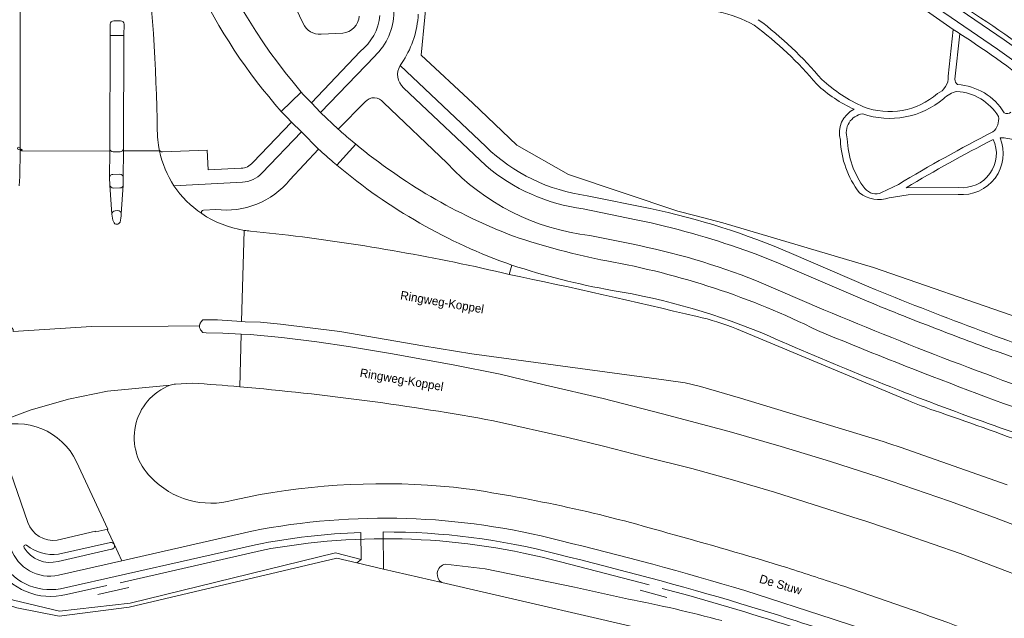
# Model space of a CAD drawing. Header units: metres. Extents: x 151448 to 154749, y 463108 to 465296.
# Tile 390 of 449: x 154194 to 154337, y 464194 to 464281. Entities that reach past the tile are written whole.
import ezdxf
from ezdxf.enums import TextEntityAlignment as Align

# ---------------------------------------------------------------- set-up
doc = ezdxf.new("R2010")
doc.units = ezdxf.units.M
doc.layers.get('0').update_dxf_attribs({"lineweight": 9})
for name, color, linetype, lineweight in [('B-ME-IE-MEUBILAIR_TROTTOIRKOLK-S', 253, 'Continuous', 9), ('B-ME-VH-VERHARDING_ASFALT-G', 253, 'Continuous', 9), ('B-PV-GR-BOS_LOOF-GV', 253, 'Continuous', 9), ('B-PV-IE-TERREINAFSCHEIDING_KUNSTMATIG_HEKWERK-G', 253, 'Continuous', 9), ('B-PV-OG-TERREIN_BEGROEID-GV', 253, 'Continuous', 9), ('B-PV-OG-TERREIN_ERF-GV', 253, 'Continuous', 9), ('B-PV-OG-TERREIN_OEVER-GV', 253, 'Continuous', 9), ('B-PV-OG-TOPOGRAFIE-T18', 2, 'Continuous', 9), ('B-PV-OG-WATER_GREPPEL-GV', 253, 'Continuous', 9), ('B-PV-VH-GESLOTENVERHARDING_ASFALT-GV', 253, 'Continuous', 9), ('B-PV-VH-GESLOTENVERHARDING_BETON-GV', 253, 'Continuous', 9), ('B-PV-VH-ONVERHARD_ZAND-GV', 253, 'Continuous', 9), ('B-PV-VH-OPENVERHARDING_BETONSTRAATSTEEN-GV', 253, 'Continuous', 9), ('B-PV-VH-OPENVERHARDING_TEGEL-GV', 253, 'Continuous', 9)]:
    doc.layers.add(name, color=color, linetype=linetype, lineweight=lineweight)
doc.styles.add('18_100', font='romans', dxfattribs={"width": 0.8, "height": 0.18})
doc.styles.add('18_200', font='romans', dxfattribs={"width": 0.8, "height": 0.36})
doc.styles.add('Drong', font='txt', dxfattribs={"height": 1.8})

# ---------------------------------------------------------------- blocks, each defined once
blk = doc.blocks.new('TROTTOIRKOLK')
at = {"ltscale": 2}
blk.add_ellipse((0, 0), major_axis=(-0.127, 0.127), ratio=1, start_param=3.926991, end_param=10.210176, dxfattribs=at)
at = {"ltscale": 2, "style": '18_100', "width": 0.8}
blk.add_text('TK', height=0.216, dxfattribs=at).set_placement((0.19, -0.37))
at = {"style": '18_200', "width": 0.8}
blk.add_attdef('HOOGTE', (0.21, 0.18), '', height=0.25, dxfattribs=at)

msp = doc.modelspace()

# ---------------------------------------------------------------- linework, layer by layer
at = {"layer": 'B-ME-VH-VERHARDING_ASFALT-G'}
msp.add_lwpolyline([(154193.628, 464274.902), (154193.621, 464267.57), (154193.596, 464261.637), (154193.578, 464257.992), (154193.454, 464256.627)], dxfattribs=at)
at = {"layer": 'B-PV-GR-BOS_LOOF-GV', "flags": 128}
for points in [[(154328.376, 464272.543), (154329.111, 464279.338), (154257.034, 464329.908)], [(154250.008, 464318.964), (154249.943, 464317.758), (154251.703, 464302.931), (154252.92, 464286.716), (154251.838, 464275.613), (154259.359, 464268.616), (154265.715, 464262.536), (154273.22, 464258.279), (154289.096, 464252.939), (154291.605, 464252.296), (154295.64, 464251.263), (154317.528, 464244.747), (154338.754, 464237.369), (154350.596, 464232.64), (154368.538, 464225.007), (154375.534, 464221.732), (154381.758, 464219.319), (154375.836, 464222.41), (154359.75, 464249.122)], [(154330.051, 464278.731), (154329.335, 464272.102)], [(154318.702, 464255.637), (154321.136, 464256.822)], [(154322.267, 464256.335), (154329.869, 464256.377)], [(154329.821, 464255.377), (154322.557, 464255.336), (154319.819, 464254.881)]]:
    msp.add_lwpolyline(points, dxfattribs=at)
at = {"layer": 'B-PV-GR-BOS_LOOF-GV'}
for points in [[(154300.204, 464279.966, 0.1561375), (154289.464, 464282.159)], [(154300.801, 464280.768, -0.0583956), (154310.019, 464272.074)], [(154309.289, 464271.387, 0.0586509), (154300.204, 464279.966)], [(154342.006, 464270.154, 0.0228015), (154330.051, 464278.731)], [(154310.019, 464272.074, 0.0795669), (154316.083, 464268.112)], [(154326.8, 464270.032, 0.3211891), (154328.376, 464272.543)], [(154329.335, 464272.102, 0.2101129), (154329.716, 464271.343)], [(154314.719, 464267.75, -0.084408), (154309.289, 464271.387)], [(154329.716, 464271.343, -0.2439684), (154336.521, 464267.225)], [(154327.684, 464269.285, -0.2661002), (154315.96, 464267.093)], [(154316.083, 464268.112, 0.2795599), (154326.8, 464270.032)], [(154329.651, 464270.345, 0.1355827), (154327.684, 464269.285)], [(154335.667, 464266.704, 0.2441036), (154329.651, 464270.345)], [(154312.726, 464263.278, -0.3673786), (154314.719, 464267.75)], [(154315.96, 464267.093, 0.4696203), (154313.721, 464263.446)], [(154334.858, 464264.464, 0.2718826), (154335.667, 464266.704)], [(154336.521, 464267.225, 0.368374), (154337.482, 464267.347)], [(154315.479, 464255.618, -0.156258), (154312.726, 464263.278)], [(154313.721, 464263.446, 0.1591818), (154316.272, 464256.228)], [(154321.136, 464256.822, -0.017043), (154334.858, 464264.464)], [(154334.927, 464263.374, 0.0157643), (154322.267, 464256.335)], [(154335.928, 464263.576, -0.564098), (154329.821, 464255.377)], [(154329.869, 464256.377, 0.5801199), (154334.927, 464263.374)], [(154338.096, 464263.182, 0.1301347), (154335.928, 464263.576)], [(154316.272, 464256.228, 0.3394449), (154318.702, 464255.637)], [(154319.819, 464254.881, -0.2550697), (154315.479, 464255.618)]]:
    msp.add_lwpolyline(points, format="xyb", dxfattribs=at)
at = {"layer": 'B-PV-IE-TERREINAFSCHEIDING_KUNSTMATIG_HEKWERK-G'}
for points in [[(154228.668, 464203.648, -0.112963), (154272.054, 464201.969)], [(154190.081, 464201.538, 0.338507), (154200.319, 464197.246)], [(154290.706, 464197.087, -0.0212846), (154327.438, 464184.941)]]:
    msp.add_lwpolyline(points, format="xyb", dxfattribs=at)
at = {"layer": 'B-PV-IE-TERREINAFSCHEIDING_KUNSTMATIG_HEKWERK-G', "flags": 128}
for points in [[(154208.116, 464198.94), (154228.668, 464203.648)], [(154272.054, 464201.969), (154284.973, 464198.637)], [(154200.319, 464197.246), (154206.195, 464198.526)], [(154209.409, 464198.244), (154204.886, 464197.231)], [(154283.628, 464197.884), (154287.511, 464196.812)], [(154286.833, 464198.115), (154290.706, 464197.087)]]:
    msp.add_lwpolyline(points, dxfattribs=at)
at = {"layer": 'B-PV-OG-TERREIN_BEGROEID-GV', "flags": 128}
for points in [[(154193.588, 464274.845), (154193.654, 464289.432), (154193.881, 464339.795), (154196.918, 464369.652), (154197.088, 464405.568)], [(154369.364, 464220.671), (154389.011, 464211.556), (154385.672, 464216.013), (154381.758, 464219.319), (154375.534, 464221.732), (154368.538, 464225.007), (154350.596, 464232.64), (154338.754, 464237.369), (154317.528, 464244.747), (154295.64, 464251.263), (154291.605, 464252.296), (154289.096, 464252.939), (154273.22, 464258.279), (154265.715, 464262.536), (154259.359, 464268.616), (154251.838, 464275.613), (154252.92, 464286.716), (154251.703, 464302.931), (154249.943, 464317.758), (154250.008, 464318.964), (154248.002, 464320.627)], [(154234.718, 464280.224), (154233.641, 464282.455), (154229.736, 464289.791)], [(154240.447, 464278.804), (154237.309, 464278.65)], [(154234.427, 464270.255), (154234.725, 464269.911), (154235.306, 464269.321), (154235.904, 464268.699), (154242.98, 464276.163)], [(154249.261, 464274.834), (154248.775, 464274.106), (154261.215, 464262.33)], [(154243.714, 464268.821), (154239.795, 464264.872)], [(154255.612, 464259.899), (154246.352, 464268.739)], [(154227.38, 464260.005), (154233.018, 464265.895), (154232.337, 464266.586), (154231.773, 464267.165), (154231.526, 464267.443)], [(154213.509, 464264.566), (154213.535, 464264.322), (154213.535, 464264.117)], [(154213.715, 464262.53), (154213.792, 464261.917)], [(154236.951, 464261.948), (154232.787, 464257.489)], [(154241.826, 464263.106), (154242.36, 464262.661)], [(154214.294, 464261.557), (154220.75, 464261.814), (154220.922, 464258.937), (154225.688, 464259.179)], [(154275.936, 464255.189), (154285.076, 464253.333)], [(154222.032, 464253.178), (154220.241, 464253.065)], [(154227.046, 464250.039), (154232.598, 464249.441)], [(154282.409, 464248.175), (154276.353, 464249.388)], [(154305.603, 464246.806), (154316.836, 464241.959)], [(154264.623, 464243.755), (154264.985, 464245.108)], [(154310.312, 464238.623), (154300.544, 464242.823)], [(154336.958, 464213.147), (154321.414, 464218.638), (154319.9, 464219.138), (154318.939, 464219.455), (154298.223, 464225.756), (154292.4, 464227.453), (154290.186, 464227.968), (154287.091, 464228.43), (154259.222, 464232.212), (154252.099, 464233.367), (154240.023, 464235.431), (154231.429, 464236.509), (154228.496, 464236.785), (154226.3, 464236.871), (154225.77, 464236.907), (154222.275, 464237.147), (154220.612, 464237.163), (154220.144, 464237.149), (154219.846, 464236.788), (154219.8, 464236.722), (154219.76, 464236.652), (154219.726, 464236.579), (154219.698, 464236.504), (154219.676, 464236.426), (154219.662, 464236.347), (154219.654, 464236.267), (154219.653, 464236.181), (154219.66, 464236.095), (154219.675, 464236.011), (154219.697, 464235.928), (154219.727, 464235.847), (154219.763, 464235.769), (154219.807, 464235.695), (154219.857, 464235.625), (154220.148, 464235.29), (154220.606, 464235.265), (154223.05, 464235.215), (154225.718, 464235.066), (154226.994, 464234.994), (154231.595, 464234.562), (154236.69, 464233.947), (154241.294, 464233.262), (154247.402, 464232.257), (154256.474, 464230.594), (154263.32, 464229.248), (154269.907, 464227.648), (154278.252, 464225.717), (154286.877, 464223.507), (154296.586, 464220.924), (154304.139, 464218.752), (154311.275, 464216.535), (154318.327, 464214.258), (154320.086, 464213.69), (154328.568, 464210.804), (154335.12, 464208.427), (154345.605, 464204.391)], [(154218.636, 464227.948), (154216.153, 464227.8)], [(154402.35, 464168.136), (154399.05, 464170.512), (154394.371, 464173.47), (154390.697, 464175.654), (154381.188, 464181.139), (154376.069, 464183.776), (154370.643, 464186.39), (154358.729, 464191.711), (154351.39, 464194.864), (154344.869, 464197.562), (154330.104, 464203.193), (154322.293, 464205.905), (154316.278, 464207.921), (154315.451, 464208.198), (154303.136, 464212.093), (154297.05, 464213.875), (154291.145, 464215.522), (154284.32, 464217.236), (154278.336, 464218.809), (154273.145, 464220.045), (154262.359, 464222.476)], [(154189.798, 464221.478), (154190.626, 464219.184), (154190.743, 464219.223), (154194.716, 464207.7)], [(154198.976, 464205.125), (154204.544, 464206.425), (154204.577, 464206.329), (154206.363, 464206.742), (154201.784, 464216.516)], [(154224.54, 464210.917), (154228.463, 464211.743)], [(154181.55, 464202.427), (154182.345, 464202.856), (154187.968, 464197.75), (154192.664, 464196.406), (154199.315, 464194.807), (154209.565, 464195.966), (154239.417, 464203.269), (154243.141, 464202.323), (154243.087, 464206.248)], [(154246.341, 464206.316), (154246.389, 464200.926), (154254.828, 464198.977)], [(154227.792, 464204.471), (154199.472, 464198.075)], [(154255.385, 464201.629), (154261.149, 464200.947), (154274.087, 464198.272), (154281.927, 464196.565)]]:
    msp.add_lwpolyline(points, dxfattribs=at)
at = {"layer": 'B-PV-OG-TERREIN_BEGROEID-GV'}
for points in [[(154215.156, 464324.144, 0.1859083), (154234.427, 464270.255)], [(154231.526, 464267.443, -0.1406257), (154212.517, 464307.403)], [(154211.616, 464292.852, -0.0278214), (154213.509, 464264.566)], [(154331.303, 464282.202, -0.0520482), (154357.812, 464261.004)], [(154242.849, 464281.298, -0.3594434), (154240.447, 464278.804)], [(154242.98, 464276.163, 0.2070839), (154245.845, 464281.399)], [(154251.42, 464281.558, -0.12982), (154249.261, 464274.834)], [(154237.309, 464278.65, -0.3230721), (154234.718, 464280.224)], [(154246.352, 464268.739, 0.4844612), (154243.714, 464268.821)], [(154239.795, 464264.872, 0.0087038), (154241.826, 464263.106)], [(154213.535, 464264.117, 0.0390652), (154213.715, 464262.53)], [(154213.792, 464261.917, 0.3639492), (154214.294, 464261.557)], [(154239.129, 464260.019, -0.0089907), (154236.951, 464261.948)], [(154242.36, 464262.661, 0.0815018), (154265.242, 464249.31)], [(154261.215, 464262.33, 0.1617418), (154275.936, 464255.189)], [(154225.688, 464259.179, 0.2256554), (154227.38, 464260.005)], [(154239.611, 464259.61, -0.0032532), (154239.129, 464260.019)], [(154264.985, 464245.108, -0.0902702), (154239.611, 464259.61)], [(154276.353, 464249.388, -0.1778508), (154255.612, 464259.899)], [(154232.787, 464257.489, -0.2546436), (154222.032, 464253.178)], [(154285.076, 464253.333, -0.0494507), (154305.603, 464246.806)], [(154220.241, 464253.065, 0.6456777), (154219.988, 464252.589)], [(154219.988, 464252.589, 0.1109363), (154226.147, 464250.152)], [(154226.147, 464250.152, 0.0146486), (154227.046, 464250.039)], [(154232.598, 464249.441, -0.0273508), (154264.623, 464243.755)], [(154265.242, 464249.31, 0.0326185), (154278.787, 464245.702)], [(154300.544, 464242.823, 0.0444315), (154282.409, 464248.175)], [(154278.787, 464245.702, -0.0713436), (154309.376, 464235.61)], [(154316.836, 464241.959, 0.0164276), (154347.752, 464230.373)], [(154350.141, 464223.456, -0.0177051), (154310.312, 464238.623)], [(154309.376, 464235.61, 0.0156479), (154350.728, 464219.901)], [(154215.402, 464227.638, 0.5453363), (154212.583, 464214.268)], [(154216.153, 464227.8, 0.1222714), (154215.402, 464227.638)], [(154225.501, 464227.415, 0.0042103), (154218.636, 464227.948)], [(154262.359, 464222.476, 0.0235022), (154225.501, 464227.415)], [(154201.784, 464216.516, 0.3864636), (154189.798, 464221.478)], [(154212.583, 464214.268, 0.2755613), (154224.54, 464210.917)], [(154228.463, 464211.743, -0.0739676), (154258.395, 464212.609)], [(154258.395, 464212.609, -0.0348339), (154287.678, 464206.155)], [(154194.716, 464207.7, 0.3509735), (154198.976, 464205.125)], [(154243.087, 464206.248, 0.0394317), (154227.792, 464204.471)], [(154271.66, 464203.08, 0.0655676), (154246.341, 464206.316)], [(154287.678, 464206.155, -0.0082189), (154304.945, 464201.131)], [(154199.472, 464198.075, -0.334663), (154190.729, 464202.399)], [(154298.274, 464195.897, 0.0125834), (154271.66, 464203.08)], [(154254.175, 464200.334, -0.3404928), (154255.385, 464201.629)], [(154304.945, 464201.131, -0.0034897), (154313.212, 464198.42)], [(154254.828, 464198.977, -0.2794296), (154254.175, 464200.334)], [(154313.212, 464198.42, -0.0086509), (154333.299, 464191.294)], [(154281.927, 464196.565, -0.0187954), (154295.479, 464193.431)], [(154311.078, 464191.81, 0.0072705), (154298.274, 464195.897)]]:
    msp.add_lwpolyline(points, format="xyb", dxfattribs=at)
at = {"layer": 'B-PV-OG-TERREIN_BEGROEID-GV', "flags": 128}
msp.add_lwpolyline([(154242.521, 464201.82), (154243.141, 464202.323), (154239.417, 464203.269), (154209.565, 464195.966), (154199.315, 464194.807), (154192.664, 464196.406), (154187.968, 464197.75), (154182.345, 464202.856), (154181.55, 464202.427), (154187.377, 464197.198), (154193.13, 464195.288), (154199.296, 464194.105), (154209.441, 464195.374), (154239.585, 464202.498)], close=True, dxfattribs=at)
at = {"layer": 'B-PV-OG-TERREIN_ERF-GV', "flags": 128}
msp.add_lwpolyline([(154289.16, 464191.048), (154254.828, 464198.977), (154246.389, 464200.926), (154242.521, 464201.82), (154239.585, 464202.498), (154209.441, 464195.374), (154199.296, 464194.105), (154193.13, 464195.288), (154187.377, 464197.198)], dxfattribs=at)
at = {"layer": 'B-PV-OG-TERREIN_OEVER-GV', "flags": 128}
for points in [[(154258.654, 464331.969), (154271.518, 464322.858), (154292.436, 464308.018), (154314.16, 464293.165), (154336.502, 464277.854), (154347.137, 464270.26), (154350.965, 464266.498), (154356.884, 464260.608)], [(154355.697, 464259.415), (154349.781, 464265.301), (154346.052, 464268.967), (154335.537, 464276.475), (154313.209, 464291.776), (154291.474, 464306.637), (154270.544, 464321.485), (154257.681, 464330.595)], [(154257.034, 464329.908), (154329.111, 464279.338)], [(154229.736, 464289.791), (154233.641, 464282.455), (154234.718, 464280.224)], [(154237.309, 464278.65), (154240.447, 464278.804)]]:
    msp.add_lwpolyline(points, dxfattribs=at)
at = {"layer": 'B-PV-OG-TERREIN_OEVER-GV'}
for points in [[(154357.812, 464261.004, 0.0520482), (154331.303, 464282.202)], [(154240.447, 464278.804, 0.3594434), (154242.849, 464281.298)], [(154234.718, 464280.224, 0.3230721), (154237.309, 464278.65)], [(154329.111, 464279.338, -0.0017204), (154330.051, 464278.731)], [(154330.051, 464278.731, -0.0228015), (154342.006, 464270.154)]]:
    msp.add_lwpolyline(points, format="xyb", dxfattribs=at)
at = {"layer": 'B-PV-OG-WATER_GREPPEL-GV', "flags": 128}
for points in [[(154356.884, 464260.608), (154350.965, 464266.498), (154347.137, 464270.26), (154336.502, 464277.854), (154314.16, 464293.165), (154292.436, 464308.018), (154271.518, 464322.858), (154258.654, 464331.969)], [(154257.681, 464330.595), (154270.544, 464321.485), (154291.474, 464306.637), (154313.209, 464291.776), (154335.537, 464276.475), (154346.052, 464268.967), (154349.781, 464265.301), (154355.697, 464259.415)], [(154281.927, 464196.565), (154274.087, 464198.272), (154261.149, 464200.947), (154255.385, 464201.629)], [(154254.828, 464198.977), (154289.16, 464191.048)]]:
    msp.add_lwpolyline(points, dxfattribs=at)
at = {"layer": 'B-PV-OG-WATER_GREPPEL-GV'}
for points in [[(154255.385, 464201.629, 0.3404928), (154254.175, 464200.334)], [(154254.175, 464200.334, 0.2794296), (154254.828, 464198.977)], [(154295.479, 464193.431, 0.0187954), (154281.927, 464196.565)]]:
    msp.add_lwpolyline(points, format="xyb", dxfattribs=at)
at = {"layer": 'B-PV-VH-GESLOTENVERHARDING_ASFALT-GV'}
for points in [[(154234.427, 464270.255, -0.1859083), (154215.156, 464324.144)], [(154212.517, 464307.403, 0.1406257), (154231.526, 464267.443)], [(154213.509, 464264.566, 0.0278214), (154211.616, 464292.852)], [(154206.698, 464280.093, -0.4481434), (154207.208, 464280.605)], [(154208.192, 464280.585, -0.4949508), (154208.695, 464280.098)], [(154247.881, 464281.852, -0.202546), (154245.104, 464275.477)], [(154249.261, 464274.834, 0.12982), (154251.42, 464281.558)], [(154249.265, 464270.856, -0.3452688), (154248.775, 464274.106)], [(154243.714, 464268.821, -0.4844612), (154246.352, 464268.739)], [(154241.826, 464263.106, -0.0087038), (154239.795, 464264.872)], [(154213.715, 464262.53, -0.0390652), (154213.535, 464264.117)], [(154236.951, 464261.948, 0.0089907), (154239.129, 464260.019)], [(154265.242, 464249.31, -0.0815018), (154242.36, 464262.661)], [(154215.938, 464256.605, -0.0857538), (154213.839, 464261.701)], [(154239.129, 464260.019, 0.0032532), (154239.611, 464259.61)], [(154239.611, 464259.61, 0.0902702), (154264.985, 464245.108)], [(154255.612, 464259.899, 0.1778508), (154276.353, 464249.388)], [(154275.373, 464253.266, -0.1441146), (154261.216, 464259.556)], [(154228.695, 464258.462, -0.19007), (154225.905, 464257.15)], [(154215.938, 464256.605, 0.0900069), (154219.988, 464252.589)], [(154219.988, 464252.589, -0.0900069), (154215.938, 464256.605)], [(154222.032, 464253.178, 0.2546436), (154232.787, 464257.489)], [(154207.197, 464251.357, -0.0971882), (154206.934, 464252.482)], [(154208.296, 464252.535, -0.0510628), (154208.132, 464251.361)], [(154219.988, 464252.589, -0.6456777), (154220.241, 464253.065)], [(154226.147, 464250.152, -0.1109363), (154219.988, 464252.589)], [(154208.132, 464251.361, -0.6951882), (154207.197, 464251.357)], [(154300.744, 464246.587, 0.0332533), (154285.221, 464251.229)], [(154227.046, 464250.039, -0.0146486), (154226.147, 464250.152)], [(154264.623, 464243.755, 0.0273508), (154232.598, 464249.441)], [(154278.787, 464245.702, -0.0326185), (154265.242, 464249.31)], [(154282.409, 464248.175, -0.0444315), (154300.544, 464242.823)], [(154264.985, 464245.108, 0.0350856), (154279.557, 464241.433)], [(154309.376, 464235.61, 0.0713436), (154278.787, 464245.702)], [(154291.904, 464237.612, 0.0074355), (154264.623, 464243.755)], [(154279.557, 464241.433, -0.0600332), (154302.446, 464234.759)], [(154326.543, 464235.9, -0.0087513), (154315.926, 464240.153)], [(154297.614, 464235.859, 0.0443243), (154291.904, 464237.612)], [(154310.312, 464238.623, 0.0177051), (154350.141, 464223.456)], [(154302.446, 464234.759, 0.0177366), (154332.281, 464222.774)], [(154350.728, 464219.901, -0.0156479), (154309.376, 464235.61)], [(154335.908, 464232.378, -0.0072409), (154326.543, 464235.9)], [(154215.402, 464227.638, -0.1222714), (154216.153, 464227.8)], [(154218.636, 464227.948, -0.0042103), (154225.501, 464227.415)], [(154225.501, 464227.415, -0.0235022), (154262.359, 464222.476)], [(154326.346, 464223.974, -0.0217748), (154322.551, 464225.441)], [(154354.51, 464213.567, 0.0106108), (154326.346, 464223.974)], [(154332.281, 464222.774, 0.0057878), (154341.614, 464219.5)]]:
    msp.add_lwpolyline(points, format="xyb", dxfattribs=at)
at = {"layer": 'B-PV-VH-GESLOTENVERHARDING_ASFALT-GV', "flags": 128}
for points in [[(154193.654, 464289.432), (154193.588, 464274.845)], [(154207.208, 464280.605), (154208.192, 464280.585)], [(154193.855, 464261.653), (154206.617, 464261.684), (154206.618, 464261.974), (154206.685, 464278.451), (154206.682, 464279.866), (154206.698, 464280.093)], [(154208.695, 464280.098), (154208.687, 464278.446), (154208.6, 464262.024), (154208.599, 464261.688), (154213.839, 464261.701), (154213.792, 464261.917), (154213.715, 464262.53)], [(154245.104, 464275.477), (154237.224, 464267.294), (154239.795, 464264.872), (154243.714, 464268.821)], [(154248.775, 464274.106), (154249.261, 464274.834)], [(154261.216, 464259.556), (154250.144, 464270.023), (154249.265, 464270.856)], [(154239.795, 464264.872), (154237.224, 464267.294), (154235.904, 464268.699), (154235.306, 464269.321), (154234.725, 464269.911), (154234.427, 464270.255), (154231.526, 464267.443), (154231.773, 464267.165), (154232.337, 464266.586)], [(154231.526, 464267.443), (154234.427, 464270.255)], [(154246.352, 464268.739), (154255.612, 464259.899)], [(154232.337, 464266.586), (154233.018, 464265.895), (154234.486, 464264.456), (154236.951, 464261.948)], [(154213.535, 464264.117), (154213.535, 464264.322), (154213.509, 464264.566)], [(154232.787, 464257.489), (154236.951, 464261.948), (154234.486, 464264.456), (154228.695, 464258.462)], [(154239.611, 464259.61), (154242.36, 464262.661), (154241.826, 464263.106)], [(154242.36, 464262.661), (154239.611, 464259.61)], [(154206.934, 464252.482), (154206.642, 464256.726), (154206.605, 464257.813), (154206.617, 464261.684), (154193.855, 464261.653)], [(154213.839, 464261.701), (154208.599, 464261.688), (154208.586, 464257.832), (154208.575, 464256.707), (154208.296, 464252.535)], [(154225.905, 464257.15), (154215.938, 464256.605)], [(154285.221, 464251.229), (154283.047, 464251.679), (154275.373, 464253.266)], [(154220.241, 464253.065), (154222.032, 464253.178)], [(154203.994, 464236.196), (154215.099, 464236.246), (154219.654, 464236.267), (154219.662, 464236.347), (154219.676, 464236.426), (154219.698, 464236.504), (154219.726, 464236.579), (154219.76, 464236.652), (154219.8, 464236.722), (154219.846, 464236.788), (154220.144, 464237.149), (154220.612, 464237.163), (154222.275, 464237.147), (154225.77, 464236.907), (154226.147, 464250.152)], [(154226.147, 464250.152), (154225.77, 464236.907), (154226.3, 464236.871), (154228.496, 464236.785), (154231.429, 464236.509), (154240.023, 464235.431), (154252.099, 464233.367), (154259.222, 464232.212), (154287.091, 464228.43), (154290.186, 464227.968), (154292.4, 464227.453), (154298.223, 464225.756), (154318.939, 464219.455), (154319.9, 464219.138), (154321.414, 464218.638), (154336.958, 464213.147)], [(154232.598, 464249.441), (154227.046, 464250.039)], [(154276.353, 464249.388), (154282.409, 464248.175)], [(154315.926, 464240.153), (154303.755, 464245.371), (154300.744, 464246.587)], [(154300.544, 464242.823), (154310.312, 464238.623)], [(154175.63, 464238.317), (154178.032, 464231.127), (154181.508, 464232.923), (154181.603, 464232.972), (154185.57, 464234.738), (154185.608, 464234.754), (154187.554, 464235.564), (154188.851, 464235.969), (154190.095, 464236.189), (154191.275, 464236.3), (154191.82, 464236.283), (154192.175, 464236.155), (154192.451, 464235.943), (154192.593, 464235.751), (154192.609, 464235.438), (154203.994, 464236.196)], [(154220.148, 464235.29), (154219.857, 464235.625), (154219.807, 464235.695), (154219.763, 464235.769), (154219.727, 464235.847), (154219.697, 464235.928), (154219.675, 464236.011), (154219.66, 464236.095), (154219.653, 464236.181), (154219.654, 464236.267), (154215.099, 464236.246), (154203.994, 464236.196), (154192.609, 464235.438)], [(154225.501, 464227.415), (154225.718, 464235.066), (154223.05, 464235.215), (154220.606, 464235.265), (154220.148, 464235.29)], [(154356.33, 464200.052), (154351.956, 464201.895), (154345.605, 464204.391), (154335.12, 464208.427), (154328.568, 464210.804), (154320.086, 464213.69), (154318.327, 464214.258), (154311.275, 464216.535), (154304.139, 464218.752), (154296.586, 464220.924), (154286.877, 464223.507), (154278.252, 464225.717), (154269.907, 464227.648), (154263.32, 464229.248), (154256.474, 464230.594), (154247.402, 464232.257), (154241.294, 464233.262), (154236.69, 464233.947), (154231.595, 464234.562), (154226.994, 464234.994), (154225.718, 464235.066), (154225.501, 464227.415)], [(154322.551, 464225.441), (154297.614, 464235.859)], [(154346.707, 464228.571), (154340.813, 464230.608), (154335.908, 464232.378)], [(154189.616, 464221.978), (154195.047, 464224), (154200.62, 464225.609), (154206.296, 464226.791), (154215.402, 464227.638)], [(154216.153, 464227.8), (154218.636, 464227.948)], [(154262.359, 464222.476), (154273.145, 464220.045), (154278.336, 464218.809), (154284.32, 464217.236), (154291.145, 464215.522), (154297.05, 464213.875), (154303.136, 464212.093), (154315.451, 464208.198), (154316.278, 464207.921), (154322.293, 464205.905), (154330.104, 464203.193), (154344.869, 464197.562), (154351.39, 464194.864), (154358.729, 464191.711), (154370.643, 464186.39), (154376.069, 464183.776), (154381.188, 464181.139), (154390.697, 464175.654), (154394.371, 464173.47), (154399.05, 464170.512), (154402.35, 464168.136)]]:
    msp.add_lwpolyline(points, dxfattribs=at)
at = {"layer": 'B-PV-VH-GESLOTENVERHARDING_BETON-GV', "flags": 128}
for points in [[(154208.687, 464278.446), (154206.685, 464278.451), (154206.618, 464261.974)], [(154208.6, 464262.024), (154208.687, 464278.446)], [(154207.098, 464261.574), (154208.125, 464261.561)], [(154206.605, 464257.813), (154206.642, 464256.726)], [(154208.097, 464258.332), (154207.092, 464258.291)], [(154208.575, 464256.707), (154208.586, 464257.832)], [(154207.147, 464256.284), (154208.094, 464256.323)], [(154264.985, 464245.108), (154264.623, 464243.755)], [(154297.614, 464235.859), (154322.551, 464225.441)]]:
    msp.add_lwpolyline(points, dxfattribs=at)
at = {"layer": 'B-PV-VH-GESLOTENVERHARDING_BETON-GV'}
for points in [[(154206.618, 464261.974, 0.3159838), (154207.098, 464261.574)], [(154208.125, 464261.561, 0.3688642), (154208.6, 464262.024)], [(154207.092, 464258.291, 0.4072476), (154206.605, 464257.813)], [(154208.586, 464257.832, 0.4014223), (154208.097, 464258.332)], [(154206.642, 464256.726, 0.3578648), (154207.147, 464256.284)], [(154208.094, 464256.323, 0.3826439), (154208.575, 464256.707)], [(154279.557, 464241.433, -0.0350856), (154264.985, 464245.108)], [(154264.623, 464243.755, -0.0074355), (154291.904, 464237.612)], [(154302.446, 464234.759, 0.0600332), (154279.557, 464241.433)], [(154291.904, 464237.612, -0.0443243), (154297.614, 464235.859)], [(154332.281, 464222.774, -0.0177366), (154302.446, 464234.759)], [(154322.551, 464225.441, 0.0217748), (154326.346, 464223.974)], [(154326.346, 464223.974, -0.0106108), (154354.51, 464213.567)], [(154341.614, 464219.5, -0.0057878), (154332.281, 464222.774)]]:
    msp.add_lwpolyline(points, format="xyb", dxfattribs=at)
at = {"layer": 'B-PV-VH-ONVERHARD_ZAND-GV'}
for points in [[(154289.464, 464282.159, -0.1561375), (154300.204, 464279.966)], [(154310.019, 464272.074, 0.0583956), (154300.801, 464280.768)], [(154300.204, 464279.966, -0.0586509), (154309.289, 464271.387)], [(154330.051, 464278.731, 0.0017204), (154329.111, 464279.338)], [(154316.083, 464268.112, -0.0795669), (154310.019, 464272.074)], [(154328.376, 464272.543, -0.3211891), (154326.8, 464270.032)], [(154329.716, 464271.343, -0.2101129), (154329.335, 464272.102)], [(154309.289, 464271.387, 0.084408), (154314.719, 464267.75)], [(154336.521, 464267.225, 0.2439684), (154329.716, 464271.343)], [(154315.96, 464267.093, 0.2661002), (154327.684, 464269.285)], [(154326.8, 464270.032, -0.2795599), (154316.083, 464268.112)], [(154327.684, 464269.285, -0.1355827), (154329.651, 464270.345)], [(154329.651, 464270.345, -0.2441036), (154335.667, 464266.704)], [(154314.719, 464267.75, 0.3673786), (154312.726, 464263.278)], [(154313.721, 464263.446, -0.4696203), (154315.96, 464267.093)], [(154335.667, 464266.704, -0.2718826), (154334.858, 464264.464)], [(154337.482, 464267.347, -0.368374), (154336.521, 464267.225)], [(154312.726, 464263.278, 0.156258), (154315.479, 464255.618)], [(154316.272, 464256.228, -0.1591818), (154313.721, 464263.446)], [(154334.858, 464264.464, 0.017043), (154321.136, 464256.822)], [(154322.267, 464256.335, -0.0157643), (154334.927, 464263.374)], [(154329.821, 464255.377, 0.564098), (154335.928, 464263.576)], [(154334.927, 464263.374, -0.5801199), (154329.869, 464256.377)], [(154335.928, 464263.576, -0.1301347), (154338.096, 464263.182)], [(154318.702, 464255.637, -0.3394449), (154316.272, 464256.228)], [(154315.479, 464255.618, 0.2550697), (154319.819, 464254.881)]]:
    msp.add_lwpolyline(points, format="xyb", dxfattribs=at)
at = {"layer": 'B-PV-VH-ONVERHARD_ZAND-GV', "flags": 128}
for points in [[(154329.111, 464279.338), (154328.376, 464272.543)], [(154329.335, 464272.102), (154330.051, 464278.731)], [(154321.136, 464256.822), (154318.702, 464255.637)], [(154329.869, 464256.377), (154322.267, 464256.335)], [(154319.819, 464254.881), (154322.557, 464255.336), (154329.821, 464255.377)]]:
    msp.add_lwpolyline(points, dxfattribs=at)
at = {"layer": 'B-PV-VH-OPENVERHARDING_BETONSTRAATSTEEN-GV'}
for points in [[(154207.208, 464280.605, 0.4481434), (154206.698, 464280.093)], [(154208.695, 464280.098, 0.4949508), (154208.192, 464280.585)], [(154207.42, 464253.001, 0.4268958), (154206.934, 464252.482)], [(154206.934, 464252.482, 0.0971882), (154207.197, 464251.357)], [(154208.296, 464252.535, 0.4574841), (154207.795, 464253.022)], [(154208.132, 464251.361, 0.0510628), (154208.296, 464252.535)], [(154207.197, 464251.357, 0.6951882), (154208.132, 464251.361)], [(154212.583, 464214.268, -0.5453363), (154215.402, 464227.638)], [(154189.798, 464221.478, -0.3864636), (154201.784, 464216.516)], [(154224.54, 464210.917, -0.2755613), (154212.583, 464214.268)], [(154258.395, 464212.609, 0.0739676), (154228.463, 464211.743)], [(154287.678, 464206.155, 0.0348339), (154258.395, 464212.609)], [(154227.272, 464206.45, -0.1127956), (154271.999, 464205.061)], [(154304.945, 464201.131, 0.0082189), (154287.678, 464206.155)], [(154207.267, 464204.534, 0.3358698), (154206.734, 464204.781)], [(154271.999, 464205.061, -0.0148108), (154298.86, 464197.795)], [(154194.538, 464204.39, 0.8774981), (154194.207, 464204.035)], [(154194.207, 464204.035, 0.3381265), (154199.111, 464202.037)], [(154199.159, 464203.074, -0.1986335), (154194.538, 464204.39)], [(154206.879, 464203.806, 0.4973445), (154207.3, 464204.463)], [(154313.212, 464198.42, 0.0034897), (154304.945, 464201.131)], [(154333.299, 464191.294, 0.0086509), (154313.212, 464198.42)]]:
    msp.add_lwpolyline(points, format="xyb", dxfattribs=at)
at = {"layer": 'B-PV-VH-OPENVERHARDING_BETONSTRAATSTEEN-GV', "flags": 128}
for points in [[(154208.192, 464280.585), (154207.208, 464280.605)], [(154206.698, 464280.093), (154206.682, 464279.866), (154206.685, 464278.451)], [(154206.685, 464278.451), (154208.687, 464278.446), (154208.695, 464280.098)], [(154207.795, 464253.022), (154207.42, 464253.001)], [(154215.402, 464227.638), (154206.296, 464226.791), (154200.62, 464225.609), (154195.047, 464224), (154189.616, 464221.978), (154189.798, 464221.478)], [(154201.784, 464216.516), (154206.363, 464206.742), (154206.307, 464206.591), (154207.267, 464204.534), (154207.3, 464204.463), (154208.389, 464202.125), (154227.272, 464206.45)], [(154228.463, 464211.743), (154224.54, 464210.917)], [(154206.734, 464204.781), (154199.159, 464203.074)], [(154199.111, 464202.037), (154206.879, 464203.806)], [(154207.3, 464204.463), (154207.267, 464204.534)], [(154298.86, 464197.795), (154311.669, 464193.636), (154317.122, 464191.866), (154327.726, 464188.108), (154336.139, 464184.924)]]:
    msp.add_lwpolyline(points, dxfattribs=at)
at = {"layer": 'B-PV-VH-OPENVERHARDING_TEGEL-GV'}
for points in [[(154245.845, 464281.399, -0.2070839), (154242.98, 464276.163)], [(154245.104, 464275.477, 0.202546), (154247.881, 464281.852)], [(154248.775, 464274.106, 0.3452688), (154249.265, 464270.856)], [(154207.098, 464261.574, -0.3159838), (154206.618, 464261.974)], [(154208.6, 464262.024, -0.3688642), (154208.125, 464261.561)], [(154214.294, 464261.557, -0.3639492), (154213.792, 464261.917)], [(154275.936, 464255.189, -0.1617418), (154261.215, 464262.33)], [(154213.839, 464261.701, 0.0857538), (154215.938, 464256.605)], [(154227.38, 464260.005, -0.2256554), (154225.688, 464259.179)], [(154261.216, 464259.556, 0.1441146), (154275.373, 464253.266)], [(154206.605, 464257.813, -0.4072476), (154207.092, 464258.291)], [(154208.097, 464258.332, -0.4014223), (154208.586, 464257.832)], [(154225.905, 464257.15, 0.19007), (154228.695, 464258.462)], [(154207.147, 464256.284, -0.3578648), (154206.642, 464256.726)], [(154208.575, 464256.707, -0.3826439), (154208.094, 464256.323)], [(154305.603, 464246.806, 0.0494507), (154285.076, 464253.333)], [(154206.934, 464252.482, -0.4268958), (154207.42, 464253.001)], [(154207.795, 464253.022, -0.4574841), (154208.296, 464252.535)], [(154285.221, 464251.229, -0.0332533), (154300.744, 464246.587)], [(154347.752, 464230.373, -0.0164276), (154316.836, 464241.959)], [(154315.926, 464240.153, 0.0087513), (154326.543, 464235.9)], [(154326.543, 464235.9, 0.0072409), (154335.908, 464232.378)], [(154198.976, 464205.125, -0.3509735), (154194.716, 464207.7)], [(154271.999, 464205.061, 0.1127956), (154227.272, 464206.45)], [(154227.792, 464204.471, -0.0394317), (154243.087, 464206.248)], [(154246.341, 464206.316, -0.0655676), (154271.66, 464203.08)], [(154206.734, 464204.781, -0.3358698), (154207.267, 464204.534)], [(154298.86, 464197.795, 0.0148108), (154271.999, 464205.061)], [(154192.265, 464203.934, 0.3795631), (154199.185, 464200.017)], [(154199.185, 464200.017, -0.3795631), (154192.265, 464203.934)], [(154194.207, 464204.035, -0.8774981), (154194.538, 464204.39)], [(154199.111, 464202.037, -0.3381265), (154194.207, 464204.035)], [(154194.538, 464204.39, 0.1986335), (154199.159, 464203.074)], [(154207.3, 464204.463, -0.4973445), (154206.879, 464203.806)], [(154190.729, 464202.399, 0.334663), (154199.472, 464198.075)], [(154271.66, 464203.08, -0.0125834), (154298.274, 464195.897)], [(154298.274, 464195.897, -0.0072705), (154311.078, 464191.81)]]:
    msp.add_lwpolyline(points, format="xyb", dxfattribs=at)
at = {"layer": 'B-PV-VH-OPENVERHARDING_TEGEL-GV', "flags": 128}
for points in [[(154242.98, 464276.163), (154235.904, 464268.699)], [(154235.904, 464268.699), (154237.224, 464267.294), (154245.104, 464275.477)], [(154261.215, 464262.33), (154248.775, 464274.106)], [(154249.265, 464270.856), (154250.144, 464270.023), (154261.216, 464259.556)], [(154228.695, 464258.462), (154234.486, 464264.456), (154233.018, 464265.895), (154227.38, 464260.005)], [(154206.618, 464261.974), (154206.617, 464261.684), (154206.605, 464257.813)], [(154208.586, 464257.832), (154208.599, 464261.688), (154208.6, 464262.024)], [(154213.792, 464261.917), (154213.839, 464261.701)], [(154208.125, 464261.561), (154207.098, 464261.574)], [(154225.688, 464259.179), (154220.922, 464258.937), (154220.75, 464261.814), (154214.294, 464261.557)], [(154207.092, 464258.291), (154208.097, 464258.332)], [(154206.642, 464256.726), (154206.934, 464252.482)], [(154208.094, 464256.323), (154207.147, 464256.284)], [(154208.296, 464252.535), (154208.575, 464256.707)], [(154215.938, 464256.605), (154225.905, 464257.15)], [(154285.076, 464253.333), (154275.936, 464255.189)], [(154275.373, 464253.266), (154283.047, 464251.679), (154285.221, 464251.229)], [(154207.42, 464253.001), (154207.795, 464253.022)], [(154300.744, 464246.587), (154303.755, 464245.371), (154315.926, 464240.153)], [(154316.836, 464241.959), (154305.603, 464246.806)], [(154335.908, 464232.378), (154340.813, 464230.608), (154346.707, 464228.571)], [(154194.716, 464207.7), (154190.743, 464219.223), (154190.626, 464219.184), (154189.798, 464221.478), (154189.616, 464221.978), (154185.987, 464220.437)], [(154207.267, 464204.534), (154206.307, 464206.591), (154206.363, 464206.742), (154204.577, 464206.329), (154204.544, 464206.425), (154198.976, 464205.125)], [(154227.272, 464206.45), (154208.389, 464202.125), (154199.185, 464200.017)], [(154243.087, 464206.248), (154243.141, 464202.323), (154242.521, 464201.82), (154246.389, 464200.926), (154246.341, 464206.316)], [(154199.159, 464203.074), (154206.734, 464204.781)], [(154206.879, 464203.806), (154199.111, 464202.037)], [(154199.185, 464200.017), (154208.389, 464202.125), (154207.3, 464204.463)], [(154199.472, 464198.075), (154227.792, 464204.471)], [(154327.01, 464186.145), (154327.726, 464188.108), (154317.122, 464191.866), (154311.669, 464193.636), (154298.86, 464197.795)]]:
    msp.add_lwpolyline(points, dxfattribs=at)

# ---------------------------------------------------------------- block references
at = {"layer": 'B-ME-IE-MEUBILAIR_TROTTOIRKOLK-S'}
msp.add_blockref('TROTTOIRKOLK', (154193.417, 464262.083), dxfattribs=at)

# ---------------------------------------------------------------- texts
at = {"layer": 'B-PV-OG-TOPOGRAFIE-T18', "style": 'Drong'}
for s, rotation, p in [('Ringweg-Koppel', 350.3, (154254.865, 464239.569)), ('Ringweg-Koppel', 350.3, (154248.99, 464228.296)), ('De Stuw', 343.5, (154304.044, 464198.675))]:
    msp.add_text(s, height=1.25, rotation=rotation, dxfattribs=at).set_placement(p, align=Align.MIDDLE)

doc.saveas('drawing.dxf')
